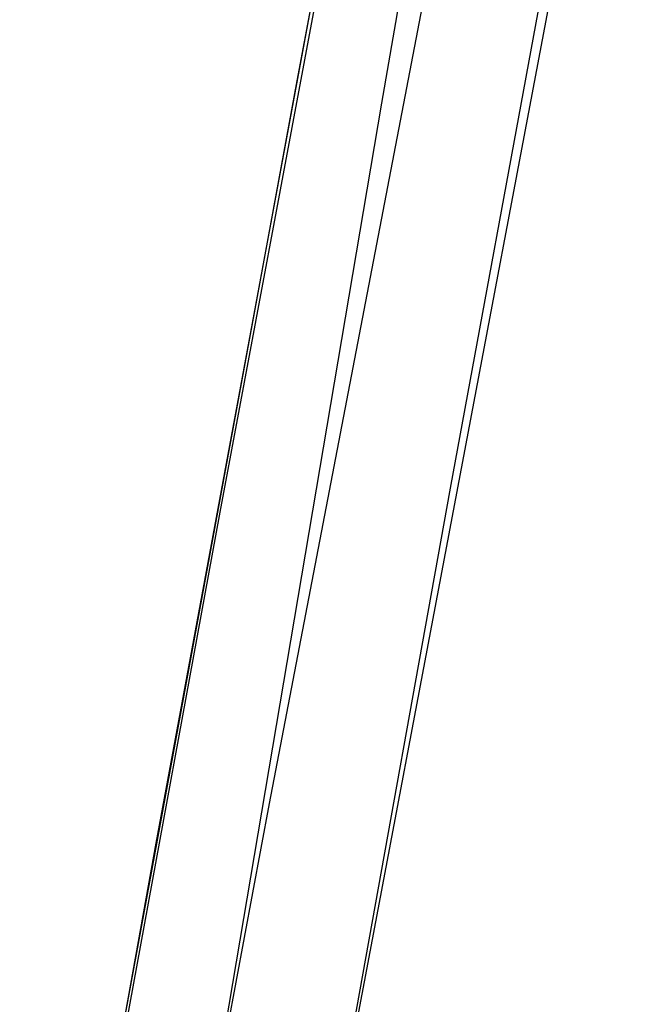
# Model space of a CAD drawing. Header units: metres. Extents: x 209747 to 209830, y 1182430 to 1182564.
# Tile 1005 of 1056: x 209752.7274 to 209752.7847, y 1182491.4569 to 1182491.5478. Entities that reach past the tile are written whole.
import ezdxf

# ---------------------------------------------------------------- set-up
doc = ezdxf.new("R2010")
doc.units = ezdxf.units.M
doc.header["$MEASUREMENT"] = 0
doc.linetypes.add('DGN Style 2', pattern=[15.036391, 9.021834, -6.014556])
doc.layers.get('0').update_dxf_attribs({"color": 254})

# ---------------------------------------------------------------- blocks, each defined once
blk = doc.blocks.new('*U2')
at = {"color": 3, "linetype": 'Continuous'}
for p, q in [((1.872431, -7.428666), (1.855448, -7.518867)), ((1.855448, -7.518867), (1.838805, -7.609201))]:
    blk.add_line(p, q, dxfattribs=at)
blk = doc.blocks.new('*U3')
at = {"color": 3, "linetype": 'Continuous'}
for p, q in [((1.86016, -7.49344), (1.842408, -7.589291)), ((1.842408, -7.589291), (1.82504, -7.685282))]:
    blk.add_line(p, q, dxfattribs=at)
blk = doc.blocks.new('*U4')
at = {"color": 3, "linetype": 'Continuous'}
for p, q in [((1.866234, -7.463026), (1.84831, -7.558702)), ((1.84831, -7.558702), (1.830793, -7.65444))]:
    blk.add_line(p, q, dxfattribs=at)
blk = doc.blocks.new('*U5')
at = {"color": 3, "linetype": 'Continuous'}
for p, q in [((1.871132, -7.490567), (1.852885, -7.585606)), ((1.852885, -7.585606), (1.835041, -7.680799))]:
    blk.add_line(p, q, dxfattribs=at)
blk = doc.blocks.new('*U6')
at = {"color": 3, "linetype": 'Continuous'}
blk.add_line((1.879061, -7.510129), (1.86093, -7.605991), dxfattribs=at)
blk = doc.blocks.new('*U7')
at = {"color": 3, "linetype": 'Continuous'}
for p, q in [((1.887184, -7.461004), (1.86961, -7.556505)), ((1.86961, -7.556505), (1.852359, -7.652103))]:
    blk.add_line(p, q, dxfattribs=at)
blk = doc.blocks.new('*U8')
at = {"color": 3, "linetype": 'Continuous'}
for p, q in [((1.879828, -7.424951), (1.863263, -7.520931)), ((1.863263, -7.520931), (1.846959, -7.617099))]:
    blk.add_line(p, q, dxfattribs=at)
blk = doc.blocks.new('ATTEMP')
at = {"color": 3, "linetype": 'Continuous'}
for name in ['*U8', '*U7', '*U6', '*U3', '*U5', '*U4', '*U2']:
    blk.add_blockref(name, (-10.48, 0), dxfattribs=at)

msp = doc.modelspace()

# ---------------------------------------------------------------- block references
at = {"color": 1, "linetype": 'DGN Style 2'}
msp.add_blockref('ATTEMP', (209761.377561, 1182499.061067), dxfattribs=at)

doc.saveas('drawing.dxf')
